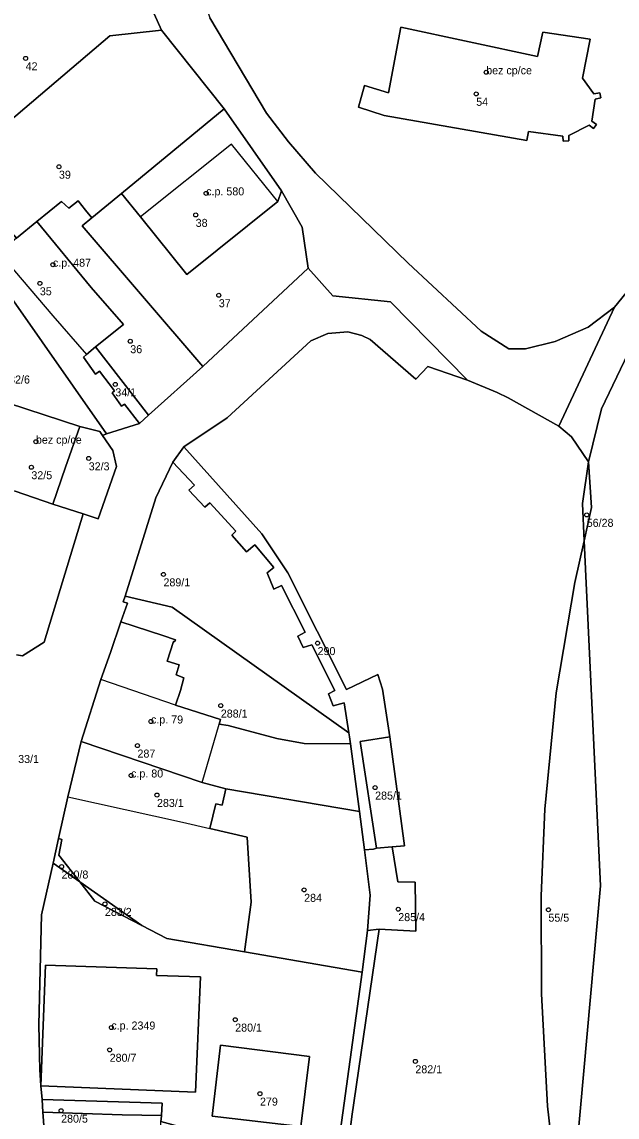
# Model space of a CAD drawing. Extents: x -878211 to -870363, y -1058464 to -1052522.
# Drawn here: x -874464.5 to -874390.1, y -1056123.6 to -1055986.7 of the extents above; entities that cross this region are included whole.
import ezdxf

# ---------------------------------------------------------------- set-up
doc = ezdxf.new("R2010")
doc.units = 0
for name, color, linetype in [('Vrstva 50', 7, 'Continuous'), ('Vrstva 51', 7, 'Continuous'), ('Vrstva 52', 7, 'Continuous')]:
    doc.layers.add(name, color=color, linetype=linetype)

msp = doc.modelspace()

# ---------------------------------------------------------------- linework, layer by layer
at = {"layer": 'Vrstva 50'}
for centre in [(-874464.02, -1055991.24994), (-874406.42, -1055992.98994), (-874407.67, -1055995.68994), (-874459.85, -1056004.79994), (-874441.44, -1056008.11994), (-874442.75, -1056010.81994), (-874460.6, -1056017.03994), (-874462.24, -1056019.36994), (-874439.86, -1056020.85994), (-874450.93, -1056026.60994), (-874452.8, -1056031.99994), (-874462.73, -1056039.15994), (-874456.13, -1056041.24994), (-874463.3, -1056042.35994), (-874393.85, -1056048.30994), (-874446.78, -1056055.74994), (-874427.51, -1056064.33994), (-874439.61, -1056072.14994), (-874448.34, -1056074.12994), (-874450.03, -1056077.14994), (-874450.83, -1056080.87994), (-874420.31, -1056082.39994), (-874447.59, -1056083.31994), (-874459.52, -1056092.26994), (-874429.19, -1056095.17994), (-874454.1, -1056096.93994), (-874417.42, -1056097.58994), (-874398.64, -1056097.65994), (-874437.81, -1056111.39994), (-874453.3, -1056112.37994), (-874453.51, -1056115.16994), (-874415.28, -1056116.60994), (-874434.71, -1056120.64994), (-874459.58, -1056122.77994)]:
    msp.add_circle(centre, 0.25, dxfattribs=at)
at = {"layer": 'Vrstva 51'}
for points in [[(-874361.27, -1055878.32), (-874364.85, -1055898.64), (-874368.41, -1055908.58), (-874369.67, -1055917.52), (-874370.16, -1055926.37), (-874370.24, -1055929.77), (-874368.52, -1055932.31), (-874367.6, -1055935.77), (-874370.31, -1055955.71), (-874370.4, -1055960.17), (-874372.03, -1055975.78), (-874372.76, -1055980.72), (-874373.95, -1055986.89), (-874375.58, -1055993.4), (-874384.82, -1056020.08), (-874392.02, -1056035.06), (-874393.63, -1056041.68), (-874393.26, -1056047.37), (-874394.17, -1056051.53), (-874392.14, -1056094.68), (-874396.28, -1056140.91)], [(-874377.63, -1055934.62), (-874400.71, -1055953.67), (-874416.98, -1055966.98), (-874422.06, -1055971.32), (-874428.71, -1055976.58), (-874432.83, -1055978.62), (-874438.13, -1055980.58), (-874441.14, -1055982.55), (-874441.38, -1055982.9), (-874441.58, -1055984.44), (-874441, -1055986.2), (-874433.88, -1055998.1), (-874431.15, -1056001.67), (-874427.76, -1056005.61), (-874416.18, -1056016.84), (-874407.07, -1056025.34), (-874403.58, -1056027.55), (-874401.49, -1056027.57), (-874397.8, -1056026.63), (-874393.67, -1056024.83), (-874390.37, -1056022.33), (-874387.84, -1056019.23)], [(-874484.77, -1055970.83), (-874466.92, -1055988.58), (-874466.6, -1055989.61), (-874466.93, -1055991.04), (-874476.79, -1055999.88), (-874473.15, -1056005.35), (-874472, -1056004.15), (-874453.47, -1055988.42), (-874447.03, -1055987.74), (-874451.64, -1055977.41)], [(-874451.64, -1055977.41), (-874447.03, -1055987.74), (-874439.18, -1055997.57), (-874432.03, -1056007.81), (-874429.43, -1056012.35), (-874428.68, -1056017.48), (-874425.61, -1056020.91), (-874418.37, -1056021.67), (-874408.75, -1056031.47), (-874405.07, -1056033.02), (-874403.66, -1056033.67), (-874397.32, -1056037.23), (-874390.37, -1056022.33), (-874393.67, -1056024.83), (-874397.8, -1056026.63), (-874401.49, -1056027.57), (-874403.58, -1056027.55), (-874407.07, -1056025.34), (-874416.18, -1056016.84), (-874427.76, -1056005.61), (-874431.15, -1056001.67), (-874433.88, -1055998.1), (-874441, -1055986.2)], [(-874461.54, -1056127.37), (-874461.88, -1056122.96), (-874461.97, -1056121.37), (-874462.1, -1056119.67), (-874462.25, -1056117.68), (-874462.38, -1056112.04), (-874462.02, -1056098.28), (-874460.59, -1056091.82), (-874459.92, -1056088.77), (-874458.72, -1056083.56), (-874457.09, -1056076.64), (-874454.6, -1056068.9), (-874453.42, -1056065.51), (-874452.1, -1056061.69), (-874451.29, -1056059.35), (-874451.8, -1056059.18), (-874451.58, -1056058.47), (-874447.75, -1056046.17), (-874445.59, -1056041.7), (-874444.25, -1056039.78), (-874438.8, -1056036.18), (-874428.37, -1056026.55), (-874426.21, -1056025.62), (-874423.74, -1056025.43), (-874421.96, -1056025.89), (-874420.92, -1056026.4), (-874415.22, -1056031.36), (-874413.71, -1056029.76), (-874408.75, -1056031.47), (-874418.37, -1056021.67), (-874425.61, -1056020.91), (-874428.68, -1056017.48), (-874441.85, -1056029.76), (-874448.64, -1056035.85), (-874449.79, -1056036.89), (-874453.92, -1056038.19), (-874454.39, -1056038.4), (-874453.11, -1056040.27), (-874452.66, -1056042.24), (-874454.94, -1056048.79), (-874456.84, -1056048.17), (-874461.69, -1056064.23), (-874464.39, -1056065.93), (-874465.16, -1056065.79)], [(-874398.21, -1056126.97), (-874398.74, -1056122.22), (-874399.52, -1056108.15), (-874399.56, -1056095.9), (-874399.08, -1056085.07), (-874397.66, -1056070.53), (-874395.32, -1056056.75), (-874394.17, -1056051.53), (-874394.39, -1056046.9), (-874393.63, -1056041.68), (-874395.77, -1056038.57), (-874397.32, -1056037.23), (-874403.66, -1056033.67), (-874405.07, -1056033.02), (-874408.75, -1056031.47), (-874413.71, -1056029.76), (-874415.22, -1056031.36), (-874420.92, -1056026.4), (-874421.96, -1056025.89), (-874423.74, -1056025.43), (-874426.21, -1056025.62), (-874428.37, -1056026.55), (-874438.8, -1056036.18), (-874444.25, -1056039.78), (-874434.47, -1056050.69), (-874431.23, -1056055.56), (-874423.91, -1056070.13), (-874419.98, -1056068.27), (-874419.41, -1056070.07), (-874418.63, -1056074.97), (-874418.48, -1056076.05), (-874416.65, -1056089.69), (-874418.18, -1056089.81), (-874417.49, -1056094.18), (-874415.29, -1056094.23), (-874415.22, -1056100.33), (-874419.81, -1056100.08), (-874423.21, -1056123.49), (-874425.32, -1056140.26)], [(-874465.16, -1056065.79), (-874464.39, -1056065.93), (-874461.69, -1056064.23), (-874456.84, -1056048.17), (-874460.6, -1056046.95), (-874465.34, -1056045.35)]]:
    msp.add_lwpolyline(points, dxfattribs=at)
for points in [[(-874381.42, -1056003.91), (-874384.72, -1056012.06), (-874387.84, -1056019.23), (-874390.37, -1056022.33), (-874397.32, -1056037.23), (-874395.77, -1056038.57), (-874393.63, -1056041.68), (-874392.02, -1056035.06), (-874384.82, -1056020.08), (-874375.58, -1055993.4), (-874373.95, -1055986.89), (-874372.76, -1055980.72), (-874372.03, -1055975.78), (-874370.4, -1055960.17), (-874370.31, -1055955.71), (-874371.8, -1055954.76), (-874373.47, -1055966.38), (-874374.97, -1055975.1), (-874377.05, -1055987.07), (-874378.82, -1055996.17)], [(-874472, -1056004.15), (-874473.15, -1056005.35), (-874473.05, -1056008.29), (-874469.21, -1056013.24), (-874467.16, -1056011.44), (-874465.14, -1056013.73), (-874462.61, -1056011.63), (-874459.52, -1056009.12), (-874458.63, -1056009.99), (-874457.43, -1056009.07), (-874456.52, -1056010.22), (-874455.75, -1056011.18), (-874452.02, -1056008.12), (-874439.18, -1055997.57), (-874447.03, -1055987.74), (-874453.47, -1055988.42)], [(-874401.13, -1056000.4), (-874396.82, -1056000.98), (-874396.78, -1056001.61), (-874396.07, -1056001.57), (-874396.07, -1056000.88), (-874393.56, -1055999.59), (-874393, -1056000), (-874392.63, -1055999.53), (-874393.2, -1055999.08), (-874392.78, -1055996.35), (-874392.1, -1055996.17), (-874392.22, -1055995.56), (-874392.96, -1055995.66), (-874394.39, -1055993.73), (-874393.44, -1055988.86), (-874399.34, -1055987.98), (-874399.99, -1055991.03), (-874417.1, -1055987.36), (-874418.64, -1055995.56), (-874421.64, -1055994.62), (-874422.4, -1055997.36), (-874419.18, -1055998.38), (-874401.36, -1056001.51)], [(-874401.13, -1056000.4), (-874401.36, -1056001.51), (-874419.18, -1055998.38), (-874422.4, -1055997.36), (-874421.64, -1055994.62), (-874418.64, -1055995.56), (-874417.1, -1055987.36), (-874399.99, -1055991.03), (-874399.34, -1055987.98), (-874393.44, -1055988.86), (-874394.39, -1055993.73), (-874392.96, -1055995.66), (-874392.22, -1055995.56), (-874392.1, -1055996.17), (-874392.78, -1055996.35), (-874393.2, -1055999.08), (-874392.63, -1055999.53), (-874393, -1056000), (-874393.56, -1055999.59), (-874396.07, -1056000.88), (-874396.07, -1056001.57), (-874396.78, -1056001.61), (-874396.82, -1056000.98)], [(-874439.18, -1055997.57), (-874452.02, -1056008.12), (-874449.65, -1056011.07), (-874443.86, -1056018.28), (-874432.46, -1056009.13), (-874432.03, -1056007.81)], [(-874453.92, -1056038.19), (-874449.79, -1056036.89), (-874451.64, -1056034.47), (-874452.02, -1056034.72), (-874453.2, -1056033.07), (-874452.91, -1056032.82), (-874454.79, -1056030.36), (-874455.28, -1056030.7), (-874456.79, -1056028.59), (-874456.41, -1056028.24), (-874455.26, -1056027.31), (-874451.76, -1056024.49), (-874455.83, -1056019.87), (-874462.61, -1056011.63), (-874465.14, -1056013.73), (-874467.16, -1056011.44), (-874469.21, -1056013.24), (-874473.05, -1056008.29), (-874476.11, -1056011.53), (-874466.13, -1056020.73)], [(-874452.02, -1056008.12), (-874455.75, -1056011.18), (-874456.95, -1056012.16), (-874441.85, -1056029.76), (-874428.68, -1056017.48), (-874429.43, -1056012.35), (-874432.03, -1056007.81), (-874432.46, -1056009.13), (-874443.86, -1056018.28), (-874449.65, -1056011.07)], [(-874459.52, -1056009.12), (-874462.61, -1056011.63), (-874455.83, -1056019.87), (-874451.76, -1056024.49), (-874455.26, -1056027.31), (-874448.64, -1056035.85), (-874441.85, -1056029.76), (-874456.95, -1056012.16), (-874455.75, -1056011.18), (-874456.52, -1056010.22), (-874457.43, -1056009.07), (-874458.63, -1056009.99)], [(-874483.73, -1056019.74), (-874488.27, -1056026.79), (-874480.68, -1056029.42), (-874479.43, -1056025.82), (-874472.2, -1056028.3), (-874473.39, -1056031.85), (-874466.16, -1056034.34), (-874457.22, -1056037.26), (-874454.72, -1056037.89), (-874454.39, -1056038.4), (-874453.92, -1056038.19), (-874466.13, -1056020.73), (-874469.86, -1056025.12), (-874470.51, -1056025.12), (-874476.38, -1056019.68), (-874477.75, -1056022.03)], [(-874452.91, -1056032.82), (-874453.2, -1056033.07), (-874452.02, -1056034.72), (-874451.64, -1056034.47), (-874449.79, -1056036.89), (-874448.64, -1056035.85), (-874455.26, -1056027.31), (-874456.41, -1056028.24), (-874456.79, -1056028.59), (-874455.28, -1056030.7), (-874454.79, -1056030.36)], [(-874457.22, -1056037.26), (-874466.16, -1056034.34), (-874469.4, -1056043.97), (-874465.34, -1056045.35), (-874460.6, -1056046.95), (-874459.04, -1056042.36)], [(-874460.6, -1056046.95), (-874456.84, -1056048.17), (-874454.94, -1056048.79), (-874452.66, -1056042.24), (-874453.11, -1056040.27), (-874454.39, -1056038.4), (-874454.72, -1056037.89), (-874457.22, -1056037.26), (-874459.04, -1056042.36)], [(-874423.39, -1056076.93), (-874422.27, -1056085.38), (-874421.66, -1056090.19), (-874420.53, -1056090.08), (-874420.14, -1056089.96), (-874422.17, -1056076.62), (-874418.48, -1056076.05), (-874418.63, -1056074.97), (-874419.41, -1056070.07), (-874419.98, -1056068.27), (-874423.91, -1056070.13), (-874431.23, -1056055.56), (-874434.47, -1056050.69), (-874444.25, -1056039.78), (-874445.59, -1056041.7), (-874442.92, -1056044.58), (-874443.59, -1056045.2), (-874441.59, -1056047.35), (-874441, -1056046.81), (-874437.71, -1056050.36), (-874438.24, -1056050.85), (-874436.39, -1056052.92), (-874435.35, -1056052.05), (-874432.99, -1056054.88), (-874433.81, -1056055.56), (-874432.96, -1056057.6), (-874432, -1056057.15), (-874429.04, -1056062.97), (-874429.99, -1056063.45), (-874429.32, -1056064.9), (-874428.22, -1056064.54), (-874425.37, -1056070.26), (-874426.16, -1056070.69), (-874425.56, -1056072.19), (-874424.2, -1056071.78), (-874423.59, -1056075.56), (-874423.51, -1056076.03)], [(-874445.59, -1056041.7), (-874447.75, -1056046.17), (-874451.58, -1056058.47), (-874445.7, -1056059.85), (-874423.59, -1056075.56), (-874424.2, -1056071.78), (-874425.56, -1056072.19), (-874426.16, -1056070.69), (-874425.37, -1056070.26), (-874428.22, -1056064.54), (-874429.32, -1056064.9), (-874429.99, -1056063.45), (-874429.04, -1056062.97), (-874432, -1056057.15), (-874432.96, -1056057.6), (-874433.81, -1056055.56), (-874432.99, -1056054.88), (-874435.35, -1056052.05), (-874436.39, -1056052.92), (-874438.24, -1056050.85), (-874437.71, -1056050.36), (-874441, -1056046.81), (-874441.59, -1056047.35), (-874443.59, -1056045.2), (-874442.92, -1056044.58)], [(-874393.26, -1056047.37), (-874393.63, -1056041.68), (-874394.39, -1056046.9), (-874394.17, -1056051.53)], [(-874396.28, -1056140.91), (-874392.14, -1056094.68), (-874394.17, -1056051.53), (-874395.32, -1056056.75), (-874397.66, -1056070.53), (-874399.08, -1056085.07), (-874399.56, -1056095.9), (-874399.52, -1056108.15), (-874398.74, -1056122.22), (-874398.21, -1056126.97), (-874397.3, -1056135.23)], [(-874429.19, -1056076.9), (-874423.39, -1056076.93), (-874423.51, -1056076.03), (-874423.59, -1056075.56), (-874445.7, -1056059.85), (-874451.58, -1056058.47), (-874451.8, -1056059.18), (-874451.29, -1056059.35), (-874452.1, -1056061.69), (-874446.84, -1056063.37), (-874445.28, -1056063.91), (-874445.36, -1056064.15), (-874445.53, -1056064.12), (-874446.31, -1056066.57), (-874444.82, -1056067.03), (-874445.21, -1056068.3), (-874444.23, -1056068.67), (-874444.67, -1056070.27), (-874445.28, -1056072.1), (-874439.66, -1056073.87), (-874439.83, -1056074.45), (-874438.68, -1056074.62), (-874432.61, -1056076.27)], [(-874423.39, -1056076.93), (-874429.19, -1056076.9), (-874432.61, -1056076.27), (-874438.68, -1056074.62), (-874439.83, -1056074.45), (-874439.66, -1056073.87), (-874445.28, -1056072.1), (-874444.67, -1056070.27), (-874444.23, -1056068.67), (-874445.21, -1056068.3), (-874444.82, -1056067.03), (-874446.31, -1056066.57), (-874445.53, -1056064.12), (-874445.36, -1056064.15), (-874445.28, -1056063.91), (-874446.84, -1056063.37), (-874452.1, -1056061.69), (-874453.42, -1056065.51), (-874454.6, -1056068.9), (-874457.09, -1056076.64), (-874441.96, -1056081.75), (-874438.97, -1056082.53), (-874422.27, -1056085.38)], [(-874438.97, -1056082.53), (-874441.96, -1056081.75), (-874457.09, -1056076.64), (-874458.72, -1056083.56), (-874459.92, -1056088.77), (-874459.47, -1056088.87), (-874459.88, -1056090.82), (-874457.24, -1056094.18), (-874449.48, -1056099.63), (-874446.34, -1056101.27), (-874436.66, -1056102.93), (-874435.82, -1056096.7), (-874436.3, -1056088.57), (-874440.97, -1056087.51), (-874440.24, -1056084.43), (-874439.46, -1056084.58)], [(-874418.18, -1056089.81), (-874416.65, -1056089.69), (-874418.48, -1056076.05), (-874422.17, -1056076.62), (-874420.14, -1056089.96)], [(-874440.24, -1056084.43), (-874440.97, -1056087.51), (-874436.3, -1056088.57), (-874435.82, -1056096.7), (-874436.66, -1056102.93), (-874421.93, -1056105.44), (-874421.28, -1056100.27), (-874420.95, -1056095.83), (-874421.66, -1056090.19), (-874422.27, -1056085.38), (-874438.97, -1056082.53), (-874439.46, -1056084.58)], [(-874459.47, -1056088.87), (-874459.92, -1056088.77), (-874460.59, -1056091.82), (-874457.24, -1056094.18), (-874459.88, -1056090.82)], [(-874418.18, -1056089.81), (-874420.14, -1056089.96), (-874420.53, -1056090.08), (-874421.66, -1056090.19), (-874420.95, -1056095.83), (-874421.28, -1056100.27), (-874419.81, -1056100.08), (-874415.22, -1056100.33), (-874415.29, -1056094.23), (-874417.49, -1056094.18)], [(-874425.12, -1056128.52), (-874421.93, -1056105.44), (-874436.66, -1056102.93), (-874446.34, -1056101.27), (-874449.48, -1056099.63), (-874455.35, -1056096.58), (-874457.24, -1056094.18), (-874460.59, -1056091.82), (-874462.02, -1056098.28), (-874462.38, -1056112.04), (-874462.25, -1056117.68), (-874462.1, -1056119.67), (-874461.97, -1056121.37), (-874446.96, -1056121.84), (-874447.03, -1056123.38), (-874447.05, -1056123.82), (-874447.1, -1056124.14), (-874443.61, -1056125.09), (-874443.7, -1056125.7)], [(-874457.24, -1056094.18), (-874455.35, -1056096.58), (-874449.48, -1056099.63)], [(-874421.28, -1056100.27), (-874421.93, -1056105.44), (-874425.12, -1056128.52), (-874426.71, -1056140.02), (-874425.32, -1056140.26), (-874423.21, -1056123.49), (-874419.81, -1056100.08)], [(-874442.15, -1056106.03), (-874447.66, -1056105.86), (-874447.63, -1056105.04), (-874461.53, -1056104.59), (-874462.1, -1056119.67), (-874442.76, -1056120.45)], [(-874442.15, -1056106.03), (-874442.76, -1056120.45), (-874462.1, -1056119.67), (-874461.53, -1056104.59), (-874447.63, -1056105.04), (-874447.66, -1056105.86)], [(-874440.71, -1056123.47), (-874429.62, -1056124.75), (-874428.52, -1056116), (-874439.65, -1056114.6)], [(-874440.71, -1056123.47), (-874439.65, -1056114.6), (-874428.52, -1056116), (-874429.62, -1056124.75)], [(-874461.97, -1056121.37), (-874461.88, -1056122.96), (-874451.93, -1056123.29), (-874447.03, -1056123.38), (-874446.96, -1056121.84)], [(-874461.88, -1056122.96), (-874461.54, -1056127.37), (-874461.71, -1056133.14), (-874462.35, -1056136.87), (-874434.9, -1056138.61), (-874426.71, -1056140.02), (-874425.12, -1056128.52), (-874443.7, -1056125.7), (-874443.61, -1056125.09), (-874447.1, -1056124.14), (-874447.05, -1056123.82), (-874447.03, -1056123.38), (-874451.93, -1056123.29)]]:
    msp.add_lwpolyline(points, close=True, dxfattribs=at)
at = {"layer": 'Vrstva 52'}
for points in [[(-874422.4, -1055997.36), (-874419.18, -1055998.38), (-874401.36, -1056001.51), (-874401.13, -1056000.4), (-874396.82, -1056000.98), (-874396.78, -1056001.61), (-874396.07, -1056001.57), (-874396.07, -1056000.88), (-874393.56, -1055999.59), (-874393, -1056000), (-874392.63, -1055999.53), (-874393.2, -1055999.08), (-874392.78, -1055996.35), (-874392.1, -1055996.17), (-874392.22, -1055995.56), (-874392.96, -1055995.66), (-874394.39, -1055993.73), (-874393.44, -1055988.86), (-874399.34, -1055987.98), (-874399.99, -1055991.03), (-874417.1, -1055987.36), (-874418.64, -1055995.56), (-874421.64, -1055994.62)], [(-874449.65, -1056011.07), (-874443.86, -1056018.28), (-874432.46, -1056009.13), (-874438.29, -1056001.99)], [(-874467.38, -1056015.54), (-874460.61, -1056023.43), (-874456.41, -1056028.24), (-874455.26, -1056027.31), (-874451.76, -1056024.49), (-874455.83, -1056019.87), (-874462.61, -1056011.63), (-874465.14, -1056013.73)], [(-874466.16, -1056034.34), (-874469.4, -1056043.97), (-874465.34, -1056045.35), (-874460.6, -1056046.95), (-874459.04, -1056042.36), (-874457.22, -1056037.26)], [(-874454.6, -1056068.9), (-874457.09, -1056076.64), (-874441.96, -1056081.75), (-874439.83, -1056074.45), (-874439.66, -1056073.87), (-874445.28, -1056072.1)], [(-874457.09, -1056076.64), (-874458.72, -1056083.56), (-874444.41, -1056086.73), (-874440.97, -1056087.51), (-874440.24, -1056084.43), (-874439.46, -1056084.58), (-874438.97, -1056082.53), (-874441.96, -1056081.75)], [(-874461.53, -1056104.59), (-874462.1, -1056119.67), (-874442.76, -1056120.45), (-874442.15, -1056106.03), (-874447.66, -1056105.86), (-874447.63, -1056105.04)], [(-874434.9, -1056138.61), (-874434.45, -1056134.06), (-874438.99, -1056133.45), (-874447.45, -1056132.31), (-874447.4, -1056131.11), (-874447.1, -1056124.14), (-874447.05, -1056123.82), (-874447.03, -1056123.38), (-874451.93, -1056123.29), (-874461.88, -1056122.96), (-874461.54, -1056127.37), (-874461.71, -1056133.14), (-874462.35, -1056136.87)]]:
    msp.add_lwpolyline(points, close=True, dxfattribs=at)

# ---------------------------------------------------------------- texts
at = {"layer": 'Vrstva 50'}
for s, p in [('42', (-874464.02, -1055992.739)), ('bez cp/ce', (-874406.42, -1055993.24)), ('54', (-874407.67, -1055997.179)), ('39', (-874459.85, -1056006.289)), ('c.p. 580', (-874441.44, -1056008.37)), ('38', (-874442.75, -1056012.309)), ('c.p. 487', (-874460.6, -1056017.29)), ('35', (-874462.24, -1056020.859)), ('37', (-874439.86, -1056022.349)), ('36', (-874450.93, -1056028.099)), ('32/6', (-874466.08, -1056031.889)), ('34/1', (-874452.8, -1056033.489)), ('bez cp/ce', (-874462.73, -1056039.409)), ('32/3', (-874456.13, -1056042.739)), ('32/5', (-874463.3, -1056043.849)), ('56/28', (-874393.85, -1056049.799)), ('289/1', (-874446.78, -1056057.239)), ('290', (-874427.51, -1056065.829)), ('288/1', (-874439.61, -1056073.639)), ('c.p. 79', (-874448.34, -1056074.379)), ('33/1', (-874464.95, -1056079.319)), ('287', (-874450.03, -1056078.639)), ('c.p. 80', (-874450.83, -1056081.129)), ('283/1', (-874447.59, -1056084.809)), ('285/1', (-874420.31, -1056083.889)), ('280/8', (-874459.52, -1056093.759)), ('284', (-874429.19, -1056096.669)), ('283/2', (-874454.1, -1056098.429)), ('285/4', (-874417.42, -1056099.079)), ('55/5', (-874398.64, -1056099.149)), ('c.p. 2349', (-874453.3, -1056112.629)), ('280/1', (-874437.81, -1056112.889)), ('280/7', (-874453.51, -1056116.659)), ('282/1', (-874415.28, -1056118.099)), ('279', (-874434.71, -1056122.139)), ('280/5', (-874459.58, -1056124.269))]:
    msp.add_text(s, height=0.999996, dxfattribs=at).set_placement(p)

doc.saveas('drawing.dxf')
